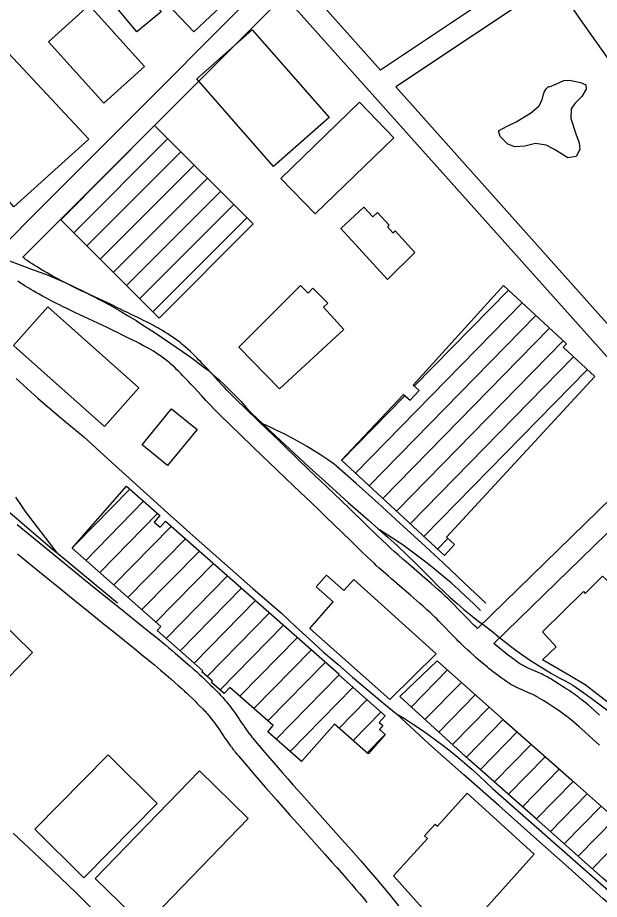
# Model space of a CAD drawing. Extents: x 3625074 to 3663148, y 511451 to 537151.
# Drawn here: x 3647316 to 3648096, y 529382 to 530563 of the extents above; entities that cross this region are included whole.
import ezdxf

# ---------------------------------------------------------------- set-up
doc = ezdxf.new("R2010")
doc.units = 0
for name, color, linetype in [('V-BLDG-OTLN', 7, 'Continuous'), ('V-RAIL-TRAK', 7, 'Continuous'), ('V-ROAD-CNTR', 7, 'Continuous'), ('V-SITE-VEGE', 7, 'Continuous')]:
    doc.layers.add(name, color=color, linetype=linetype)

msp = doc.modelspace()

# ---------------------------------------------------------------- linework, layer by layer
at = {"layer": 'V-BLDG-OTLN'}
for p, q in [((3647391.1, 530275), (3647517.1, 530401)), ((3647408.8, 530257.3), (3647534.8, 530383.3)), ((3647426.6, 530239.7), (3647552.6, 530365.7)), ((3647444.3, 530222), (3647570.3, 530348)), ((3647462, 530204.4), (3647588, 530330.4)), ((3647479.7, 530186.8), (3647605.7, 530312.8)), ((3647497.4, 530169.1), (3647623.4, 530295.1)), ((3647847.8, 530069.3), (3647974.1, 530198.1)), ((3647768.8, 529952.9), (3647992.4, 530181.1)), ((3647787.1, 529935.9), (3648010.8, 530164.1)), ((3647805.5, 529919), (3648029.1, 530147.1)), ((3647823.9, 529902), (3648047.5, 530130.1)), ((3647842.2, 529885), (3648061.4, 530108.6)), ((3647860.6, 529868), (3648079.7, 530091.5)), ((3647750.4, 529969.9), (3647835.2, 530056.4)), ((3647393.8, 529857.8), (3647466.2, 529931.6)), ((3647407.5, 529836), (3647484.9, 529915.1)), ((3647426.2, 529819.5), (3647503.7, 529898.6)), ((3647445, 529803), (3647522, 529881.5)), ((3647463.8, 529786.4), (3647540.8, 529865)), ((3647879, 529851.1), (3647892.9, 529865.2)), ((3647482.6, 529769.9), (3647559.6, 529848.4)), ((3647501.4, 529753.3), (3647578.4, 529831.9)), ((3647514.9, 529731.4), (3647597.2, 529815.3)), ((3647533.7, 529714.8), (3647616, 529798.8)), ((3647552.5, 529698.3), (3647634.8, 529782.3)), ((3647570, 529680.4), (3647653.6, 529765.7)), ((3647587.3, 529662.4), (3647672.4, 529749.2)), ((3647614, 529653.9), (3647691.2, 529732.6)), ((3647632.8, 529637.4), (3647710, 529716.1)), ((3647651.6, 529620.8), (3647728.7, 529699.5)), ((3647662.6, 529596.4), (3647746.7, 529682.2)), ((3647843.6, 529639.4), (3647892.2, 529689.1)), ((3647862.1, 529622.6), (3647910.9, 529672.4)), ((3647681.4, 529579.8), (3647765.5, 529665.6)), ((3647880.6, 529605.8), (3647929.6, 529655.8)), ((3647747, 529611), (3647784.3, 529649.1)), ((3647765.8, 529594.5), (3647803.1, 529632.6)), ((3647899.2, 529589), (3647948.3, 529639.2)), ((3647917.7, 529572.2), (3647967.1, 529622.6)), ((3647784.6, 529577.9), (3647808.7, 529602.6)), ((3647936.4, 529555.6), (3647985.8, 529606)), ((3647955.2, 529539), (3648004.6, 529589.4)), ((3647974, 529522.5), (3648023.4, 529572.9)), ((3647992.8, 529505.9), (3648042.1, 529556.3)), ((3648011.5, 529489.4), (3648060.9, 529539.7)), ((3648030.2, 529472.7), (3648079.6, 529523.1)), ((3648048.9, 529456.1), (3648098.3, 529506.5)), ((3648067.6, 529439.5), (3648117, 529489.9)), ((3648086.3, 529422.8), (3648135.7, 529473.2))]:
    msp.add_line(p, q, dxfattribs=at)
for points in [[(3647581.7, 530644.5), (3647516.1, 530582.4), (3647552.2, 530544.2), (3647617.8, 530606.3)], [(3647479.9, 530605.5), (3647508.3, 530571.1), (3647475.6, 530544.3), (3647447.3, 530578.7)], [(3647431.7, 530448.8), (3647357.5, 530531), (3647411.7, 530580), (3647486, 530497.9)], [(3647630.6, 530546.7), (3647733.7, 530429.4), (3647659.1, 530363.8), (3647556, 530481.1)], [(3647297.3, 530522.2), (3647411.5, 530400.5), (3647310.9, 530309.9), (3647282.7, 530341.5), (3647237.9, 530464.9)], [(3647774.4, 530449.9), (3647668.9, 530347.9), (3647714.9, 530300.4), (3647820.3, 530402.4)], [(3647499.4, 530418.6), (3647373.7, 530292.4), (3647505.9, 530160.7), (3647631.6, 530286.9)], [(3647812, 530212.5), (3647749.2, 530280.5), (3647780.2, 530309.1), (3647792.1, 530296.1), (3647798.6, 530302.1), (3647814.2, 530285.2), (3647811.7, 530282.9), (3647819.1, 530274.7), (3647822.2, 530277.6), (3647848.5, 530248.7)], [(3647612.4, 530121.8), (3647695.3, 530204.2), (3647705.3, 530194.2), (3647711.8, 530200.6), (3647731.7, 530180.7), (3647726.1, 530175.2), (3647753.4, 530145.5), (3647667, 530066)], [(3648089.7, 530082.2), (3647890.9, 529867), (3647901.7, 529857.1), (3647888.3, 529842.5), (3647750.1, 529970.2), (3647833.3, 530058.1), (3647842.2, 530050.6), (3647854.2, 530063.4), (3647846.3, 530070.7), (3647967.4, 530204.2), (3648051.8, 530126.1), (3648047.5, 530121.5)], [(3647356.3, 530175.6), (3647478.4, 530067.1), (3647432.5, 530015.5), (3647310.4, 530124)], [(3647483, 529990.9), (3647522.4, 530039.1), (3647556.5, 530011.3), (3647517, 529963)], [(3647514.2, 529888.4), (3647746.7, 529683.7), (3647746, 529682.8), (3647808.7, 529627.6), (3647800.8, 529618.7), (3647805.6, 529614.5), (3647801.1, 529609.3), (3647808.9, 529602.4), (3647786.1, 529576.6), (3647740.7, 529616.5), (3647696.6, 529566.5), (3647651.5, 529606.2), (3647658.7, 529614.5), (3647600.4, 529665.8), (3647593, 529657.4), (3647575.9, 529672.5), (3647577.3, 529674), (3647562.9, 529686.7), (3647564.1, 529688), (3647503.1, 529741.8), (3647508.1, 529747.4), (3647389, 529852.3), (3647462, 529935.3), (3647506.8, 529895.9), (3647499.1, 529887.2), (3647507, 529880.3)], [(3648170.2, 529873.4), (3648264.6, 529778.2), (3648192.4, 529706.6), (3648195.3, 529703.7), (3648216.2, 529724.4), (3648238.9, 529701.4), (3648202.2, 529665.1), (3648175.8, 529691.8), (3648119.9, 529636.3), (3648077, 529669.1), (3648056.1, 529681.9), (3648019.7, 529702.6), (3648038.1, 529720.3), (3648019.8, 529740), (3648074.8, 529794.2), (3648076.9, 529791.5), (3648100, 529814.7), (3648119.7, 529797.1), (3648136.7, 529811.9), (3648121.3, 529826.2)], [(3647815.1, 529649.7), (3647707.6, 529744.6), (3647739.1, 529780.2), (3647716.1, 529800.5), (3647729.9, 529816.1), (3647753.3, 529795.4), (3647766.7, 529810.2), (3647877.2, 529710.6)], [(3647263.6, 529782.9), (3647336.1, 529712.3), (3647284.6, 529659.4), (3647269.8, 529673.8), (3647220.2, 529622.9), (3647196.6, 529645.8), (3647245.4, 529695.9), (3647240.2, 529700.9), (3647251.5, 529712.5), (3647222.5, 529740.7)], [(3648359.5, 529176.7), (3648285.6, 529245.9), (3648212.5, 529311.7), (3648100.8, 529409.9), (3648010.9, 529489.9), (3647921, 529569.3), (3647828.2, 529653.4), (3647878.5, 529701.3), (3647967.7, 529622), (3648058.4, 529542), (3648146.9, 529463.3), (3648261.4, 529361.6), (3648336.6, 529295.2), (3648405.6, 529229.4)], [(3647339, 529475.9), (3647437.5, 529575.2), (3647503.2, 529510), (3647404.7, 529410.7)], [(3647419.7, 529409.6), (3647559.6, 529553.8), (3647625.2, 529490.1), (3647485.4, 529345.9)], [(3647820, 529413.2), (3647865.5, 529463.2), (3647861.6, 529466.6), (3647875.8, 529482.3), (3647878.7, 529479.7), (3647918.9, 529523.9), (3648008.6, 529442.2), (3647901.1, 529322.6)]]:
    msp.add_lwpolyline(points, close=True, dxfattribs=at)
at = {"layer": 'V-RAIL-TRAK'}
for points in [[(3647305.2, 530237.4), (3647321.6, 530231.1), (3647338.1, 530225), (3647354.7, 530219.1), (3647367.1, 530213.8), (3647379.5, 530208.3), (3647391.7, 530202.6), (3647403.9, 530196.7), (3647416, 530190.6), (3647427.9, 530184.3), (3647439.8, 530177.8), (3647451.6, 530171.1), (3647463.2, 530164.3), (3647474.8, 530157.2), (3647486.2, 530150), (3647497.5, 530142.6), (3647508.7, 530135), (3647519.8, 530127.3), (3647528.6, 530121.7), (3647537.2, 530116), (3647545.6, 530110), (3647554, 530103.9), (3647562.2, 530097.6), (3647570.3, 530091.1), (3647578.2, 530084.5), (3647586, 530077.7), (3647593.6, 530070.7), (3647601.1, 530063.5), (3647608.4, 530056.2), (3647615.5, 530048.7), (3647622.5, 530041), (3647629.3, 530033.2), (3647644.5, 530018.9), (3647655, 530008.9), (3647680.8, 529984.8), (3647706.8, 529960.9), (3647733, 529937.2), (3647759.3, 529913.7)], [(3647313.8, 530079.6), (3647328.6, 530066.2), (3647343.6, 530053), (3647358.7, 530039.9), (3647373.9, 530027), (3647389.3, 530014.2), (3647404.9, 530001.6), (3647442.3, 529967.3), (3647479.8, 529933.2), (3647517.5, 529899.2), (3647555.3, 529865.4), (3647593.3, 529831.8), (3647631.4, 529798.3), (3647669.6, 529765), (3647688.3, 529747.5), (3647707.2, 529730.2), (3647726.2, 529713.1), (3647745.5, 529696.2), (3647764.8, 529679.5), (3647784.4, 529663), (3647804.1, 529646.6), (3647824, 529630.5), (3647834.7, 529623.9), (3647845.2, 529617), (3647855.7, 529610), (3647866, 529602.9), (3647876.2, 529595.5), (3647886.3, 529587.9), (3647896.2, 529580.2), (3647906, 529572.3), (3647915.7, 529564.2), (3647925.2, 529555.9), (3647934.5, 529547.5), (3647943.7, 529538.9), (3647952.8, 529530.2), (3648208.6, 529305.3)], [(3647943.8, 529778.4), (3647915.2, 529805.5), (3647886.5, 529832.5), (3647857.5, 529859.3), (3647828.5, 529886), (3647799.2, 529912.5), (3647769.8, 529938.8), (3647740.3, 529964.9), (3647731.2, 529971.2), (3647722.1, 529977.3), (3647712.8, 529983.2), (3647703.4, 529988.9), (3647693.8, 529994.5), (3647684.2, 529999.8), (3647674.4, 530004.9), (3647664.5, 530009.7), (3647654.6, 530014.4), (3647644.5, 530018.9)], [(3647270.8, 529929.4), (3647362.9, 529851.1), (3647369.1, 529846), (3647450, 529779.2)], [(3647369.1, 529846), (3647326.6, 529901.5), (3647320.1, 529911), (3647313.7, 529920.7)], [(3647759.3, 529913.7), (3647785.9, 529890.3), (3647799.1, 529878.8), (3647801.1, 529877.1), (3647812.2, 529867.2), (3647825.2, 529855.4), (3647837.9, 529843.4), (3647850.5, 529831.2), (3647863, 529818.8), (3647871.1, 529810.3), (3647879.4, 529802), (3647887.8, 529793.8), (3647896.5, 529785.8), (3647905.2, 529778), (3647914.2, 529770.3), (3647923.3, 529762.9), (3647932.5, 529755.6), (3647941.9, 529748.5), (3647951.4, 529741.6), (3647959.8, 529734.5), (3647968.3, 529727.6), (3647976.9, 529720.9), (3647985.7, 529714.3), (3647994.6, 529708), (3648003.7, 529701.8), (3648012.9, 529695.8), (3648022.2, 529690.1), (3648031.6, 529684.5), (3648041.1, 529679.1), (3648050.8, 529673.9), (3648060.5, 529668.9), (3648075.2, 529658.4), (3648089.8, 529647.8)], [(3647936.7, 529768.6), (3647927.2, 529778), (3647917.5, 529787.2), (3647907.6, 529796.3), (3647897.6, 529805.2), (3647887.4, 529813.9), (3647877.1, 529822.4), (3647866.7, 529830.8), (3647856.1, 529839), (3647845.3, 529847), (3647834.5, 529854.8), (3647823.5, 529862.4), (3647812.3, 529869.9), (3647801.1, 529877.1)], [(3648089.8, 529647.8), (3648104.2, 529636.9), (3648118.5, 529625.8)], [(3648325.5, 529176.9), (3648309, 529193.6), (3648292.5, 529210.1), (3648275.7, 529226.5), (3648258.9, 529242.8), (3648241.9, 529258.9), (3648224.7, 529274.9), (3648207.4, 529290.7), (3648190, 529306.3), (3648172.4, 529321.9), (3648154.7, 529337.2), (3648136.9, 529352.4), (3648119, 529367.5), (3648100.9, 529382.3), (3648054.4, 529424.2), (3648007.8, 529465.8), (3647961.1, 529507.3), (3647914.3, 529548.7), (3647867.3, 529589.9), (3647824, 529630.5)], [(3647309.9, 529470.3), (3647331.3, 529450.5), (3647352.5, 529430.6), (3647373.5, 529410.6), (3647394.3, 529390.3), (3647415, 529369.9)]]:
    msp.add_lwpolyline(points, dxfattribs=at)
at = {"layer": 'V-ROAD-CNTR'}
for points in [[(3647175.7, 531193.9), (3647802.7, 530492.9)], [(3648018.3, 530637), (3647802.7, 530492.9)], [(3647207.5, 530168.8), (3647653, 530615.3)], [(3648035.3, 530612.3), (3647822.9, 530470.4)], [(3648383.1, 530119.8), (3648070.6, 530560.8), (3648035.3, 530612.3)], [(3647323.1, 530242.1), (3647673.1, 530592.9)], [(3647673.1, 530592.9), (3648189.4, 530015.7)], [(3647822.9, 530470.4), (3648213.4, 530033.8)], [(3647332.5, 530235.2), (3647328.8, 530237.7), (3647327.8, 530238.4), (3647326.9, 530239.1), (3647326.1, 530239.7), (3647325.3, 530240.3), (3647323.1, 530242.1)], [(3647870.3, 529804.9), (3647862.1, 529812.1), (3647847.6, 529824.5), (3647836.9, 529833.8), (3647832.9, 529837.2), (3647826, 529843.4), (3647820.8, 529848), (3647817, 529851.4), (3647814.1, 529854.1), (3647809.9, 529858), (3647805.7, 529862), (3647797.5, 529869.9), (3647783, 529884), (3647761.3, 529905), (3647750.4, 529915.6), (3647739.5, 529926.1), (3647706.6, 529957.5), (3647673.7, 529989), (3647665.5, 529996.9), (3647651.1, 530010.8), (3647608, 530052.5), (3647606, 530054.5), (3647604, 530056.5), (3647600.2, 530060.4), (3647596.6, 530064), (3647593.3, 530067.5), (3647590.3, 530070.8), (3647584.4, 530077.2), (3647574.2, 530088.4), (3647570.3, 530092.6), (3647566.8, 530096.3), (3647563.7, 530099.5), (3647561, 530102.4), (3647558.6, 530104.8), (3647556.5, 530107), (3647552.7, 530110.8), (3647549.8, 530113.6), (3647547.6, 530115.7), (3647544.3, 530118.8), (3647540.9, 530121.8), (3647538.5, 530123.9), (3647536.1, 530125.9), (3647533.8, 530127.7), (3647531.5, 530129.5), (3647529.3, 530131.2), (3647527.2, 530132.7), (3647525.1, 530134.2), (3647523, 530135.6), (3647521, 530137), (3647519.1, 530138.3), (3647517.2, 530139.5), (3647513.5, 530141.8), (3647510.1, 530143.8), (3647506.8, 530145.7), (3647503.8, 530147.5), (3647500.9, 530149.1), (3647498.2, 530150.5), (3647493.1, 530153.2), (3647488.7, 530155.5), (3647484.8, 530157.4), (3647478.1, 530160.8), (3647468, 530165.6), (3647463.1, 530168.1), (3647458.1, 530170.5), (3647453.8, 530172.6), (3647449.7, 530174.6), (3647442.1, 530178.3), (3647435.4, 530181.4), (3647412.2, 530192.2), (3647406.4, 530194.8), (3647402.2, 530196.9), (3647395.8, 530199.9), (3647389.5, 530203.1), (3647385.5, 530205), (3647381.8, 530206.9), (3647374.9, 530210.5), (3647369, 530213.6), (3647363.8, 530216.5), (3647359.3, 530218.9), (3647355.4, 530221.2), (3647352, 530223.1), (3647349.1, 530224.9), (3647346.5, 530226.4), (3647342, 530229.1), (3647338.7, 530231.2), (3647336.2, 530232.8), (3647332.4, 530235.3)], [(3647850.7, 529782.3), (3647842.5, 529789.4), (3647828.1, 529801.8), (3647817.2, 529811.1), (3647813.1, 529814.7), (3647806, 529820.9), (3647800.7, 529825.7), (3647796.7, 529829.3), (3647793.8, 529832), (3647789.3, 529836.2), (3647785, 529840.3), (3647776.6, 529848.4), (3647762.1, 529862.4), (3647740.4, 529883.5), (3647729.6, 529894), (3647718.7, 529904.4), (3647685.8, 529935.9), (3647653, 529967.3), (3647644.7, 529975.3), (3647630.3, 529989.2), (3647587.1, 530031), (3647584.9, 530033.2), (3647582.8, 530035.3), (3647578.7, 530039.4), (3647574.9, 530043.3), (3647571.5, 530047), (3647568.3, 530050.4), (3647562.3, 530056.9), (3647552.1, 530068.1), (3647548.3, 530072.2), (3647544.9, 530075.8), (3647542, 530078.9), (3647539.4, 530081.5), (3647537.2, 530083.9), (3647535.2, 530085.8), (3647531.7, 530089.3), (3647529.1, 530091.9), (3647527.1, 530093.8), (3647524, 530096.6), (3647521, 530099.3), (3647519, 530101.1), (3647517.1, 530102.7), (3647515.2, 530104.2), (3647513.3, 530105.7), (3647511.4, 530107.1), (3647509.6, 530108.4), (3647507.8, 530109.7), (3647506.1, 530110.9), (3647504.4, 530112), (3647502.7, 530113.1), (3647501.1, 530114.2), (3647497.9, 530116.2), (3647494.8, 530118), (3647491.9, 530119.7), (3647489.1, 530121.3), (3647486.5, 530122.7), (3647484, 530124.1), (3647479.3, 530126.6), (3647475.1, 530128.7), (3647471.4, 530130.6), (3647464.8, 530133.8), (3647454.9, 530138.7), (3647449.8, 530141.1), (3647444.8, 530143.6), (3647440.6, 530145.7), (3647436.7, 530147.6), (3647429.2, 530151.2), (3647422.7, 530154.2), (3647399.5, 530165), (3647393.6, 530167.7), (3647389.2, 530169.8), (3647382.6, 530173), (3647376.1, 530176.2), (3647372, 530178.3), (3647368.1, 530180.2), (3647361, 530183.9), (3647354.8, 530187.2), (3647349.4, 530190.2), (3647344.6, 530192.8), (3647340.5, 530195.1), (3647336.9, 530197.2), (3647333.8, 530199.1), (3647331, 530200.7), (3647326.2, 530203.6), (3647322.6, 530205.9), (3647319.9, 530207.6), (3647316, 530210.2)], [(3648185.1, 529990.9), (3647932.4, 529744.8)], [(3648205.9, 529969.3), (3647954.6, 529724.5)], [(3647315.4, 529884.2), (3647335, 529868), (3647364.4, 529843.8), (3647393.9, 529819.6), (3647404.4, 529811.1), (3647413.5, 529803.7), (3647429.6, 529790.8), (3647453.9, 529771.4), (3647466, 529761.7), (3647478.1, 529751.9), (3647491.9, 529740.8), (3647503.9, 529731.1), (3647509.1, 529726.7), (3647514.1, 529722.7), (3647518.7, 529718.9), (3647523, 529715.2), (3647527, 529711.8), (3647534.5, 529705.4), (3647541.1, 529699.7), (3647546.8, 529694.7), (3647551.8, 529690.3), (3647556.1, 529686.4), (3647559.9, 529682.9), (3647563.2, 529679.9), (3647566, 529677.2), (3647571, 529672.4), (3647574.7, 529668.8), (3647577.5, 529666.1), (3647581.6, 529662), (3647585.7, 529657.8), (3647587.6, 529655.8), (3647589.4, 529653.9), (3647591.2, 529652), (3647592.8, 529650.1), (3647594.4, 529648.2), (3647595.8, 529646.5), (3647597.2, 529644.7), (3647599.9, 529641.4), (3647602.2, 529638.2), (3647604.4, 529635.2), (3647606.5, 529632.4), (3647610.1, 529627.2), (3647616.3, 529618.2), (3647618.6, 529614.9), (3647620.6, 529612), (3647622.3, 529609.5), (3647623.8, 529607.4), (3647626.6, 529603.7)], [(3647315.9, 529844.8), (3647345.4, 529820.6), (3647375, 529796.4), (3647385.5, 529787.8), (3647394.7, 529780.4), (3647410.9, 529767.4), (3647435.1, 529748), (3647447.2, 529738.3), (3647459.3, 529728.6), (3647473, 529717.5), (3647484.9, 529707.8), (3647490.1, 529703.6), (3647494.9, 529699.6), (3647499.5, 529695.8), (3647503.7, 529692.3), (3647507.6, 529689), (3647515, 529682.7), (3647521.4, 529677.1), (3647526.9, 529672.3), (3647531.7, 529668), (3647535.9, 529664.2), (3647539.5, 529660.9), (3647542.7, 529657.9), (3647545.4, 529655.4), (3647550.2, 529650.8), (3647553.8, 529647.4), (3647556.4, 529644.8), (3647560.3, 529640.8), (3647564.2, 529636.9), (3647565.8, 529635.3), (3647567.3, 529633.7), (3647568.7, 529632.1), (3647570, 529630.6), (3647571.3, 529629), (3647572.6, 529627.5), (3647573.7, 529626.1), (3647576.1, 529623.1), (3647578.2, 529620.3), (3647580.2, 529617.6), (3647582, 529615), (3647585.5, 529610.1), (3647591.6, 529601.2), (3647593.9, 529597.8), (3647596, 529594.8), (3647597.8, 529592.2), (3647599.5, 529589.8), (3647602.4, 529585.9)], [(3647932.4, 529744.8), (3647930.2, 529746.9), (3647927.7, 529749.2), (3647925.5, 529751.5), (3647921.2, 529755.9), (3647905.9, 529771.6), (3647902, 529775.6), (3647899, 529778.6), (3647896.7, 529780.9), (3647893.3, 529784.2), (3647889.8, 529787.5), (3647884.5, 529792.4), (3647879.5, 529796.9), (3647874.8, 529801), (3647870.4, 529804.9)], [(3648096.3, 529588.2), (3648087.7, 529596), (3648081.2, 529601.9), (3648076.4, 529606.2), (3648069, 529612.7), (3648061.7, 529619.1), (3648059, 529621.4), (3648056.5, 529623.4), (3648054.1, 529625.3), (3648051.8, 529627.1), (3648049.6, 529628.7), (3648047.5, 529630.3), (3648045.6, 529631.6), (3648041.9, 529634.3), (3648038.5, 529636.5), (3648035.6, 529638.5), (3648030.4, 529641.9), (3648026.4, 529644.4), (3648020.4, 529648.2), (3648014.4, 529651.9), (3648013.3, 529652.5), (3648012.4, 529653.1), (3648011.4, 529653.6), (3648009.4, 529654.7), (3648007.6, 529655.6), (3648005.7, 529656.5), (3648004, 529657.3), (3647989.1, 529663.7), (3647987, 529664.7), (3647985.2, 529665.5), (3647983.6, 529666.3), (3647980.9, 529667.7), (3647978.8, 529668.9), (3647977.2, 529669.8), (3647974.9, 529671.2), (3647973.7, 529672), (3647972.6, 529672.8), (3647968.3, 529675.8), (3647964.3, 529678.6), (3647960.7, 529681.3), (3647957.3, 529683.8), (3647954.1, 529686.3), (3647951.1, 529688.6), (3647948.4, 529690.7), (3647945.8, 529692.8), (3647941.1, 529696.7), (3647937, 529700.1), (3647933.5, 529703.2), (3647930.4, 529705.9), (3647927.7, 529708.3), (3647923, 529712.4), (3647919.6, 529715.6), (3647914.4, 529720.4), (3647909.4, 529725.3), (3647906.7, 529727.9), (3647904.2, 529730.3), (3647899.7, 529734.9), (3647884.4, 529750.7), (3647880.7, 529754.5), (3647877.9, 529757.4), (3647875.8, 529759.4), (3647872.6, 529762.5), (3647869.4, 529765.5), (3647864.3, 529770.2), (3647859.5, 529774.5), (3647854.9, 529778.5), (3647850.6, 529782.3)], [(3648096.3, 529628.6), (3648088.8, 529635.2), (3648081.3, 529641.8), (3648078.2, 529644.4), (3648075.3, 529646.8), (3648072.5, 529649), (3648069.9, 529651), (3648067.5, 529652.9), (3648065.1, 529654.6), (3648062.9, 529656.1), (3648058.9, 529659), (3648055.3, 529661.4), (3648052.1, 529663.5), (3648046.6, 529667.1), (3648042.4, 529669.7), (3648036.3, 529673.6), (3648030.1, 529677.5), (3648028.7, 529678.3), (3648027.2, 529679.2), (3648025.8, 529680), (3648023.2, 529681.3), (3648020.7, 529682.6), (3648018.4, 529683.7), (3648016.2, 529684.7), (3648001.3, 529691.1), (3647999.7, 529691.8), (3647998.3, 529692.5), (3647997.1, 529693.1), (3647995.1, 529694.2), (3647993.6, 529695), (3647992.6, 529695.6), (3647991, 529696.6), (3647990.3, 529697), (3647989.5, 529697.5), (3647985.6, 529700.2), (3647981.9, 529702.9), (3647978.5, 529705.4), (3647975.4, 529707.7), (3647972.4, 529710), (3647969.7, 529712.1), (3647967.1, 529714.2), (3647964.8, 529716.1), (3647954.6, 529724.5)], [(3647626.5, 529603.8), (3647628.5, 529601.1), (3647630.1, 529599.1), (3647631.2, 529597.7), (3647633, 529595.5), (3647634.8, 529593.4), (3647647.4, 529578.7), (3647656.9, 529567.7), (3647671.1, 529551.2), (3647678.3, 529543), (3647685.5, 529534.9), (3647691.7, 529527.8), (3647703.5, 529514.5), (3647713.9, 529502.9), (3647750.3, 529462.3), (3647759.4, 529452.1), (3647766.2, 529444.4), (3647776.4, 529432.9), (3647781.5, 529427.1), (3647786.6, 529421.2), (3647792.4, 529414.6), (3647797.7, 529408.3), (3647802.7, 529402.3), (3647807.3, 529396.7), (3647811.7, 529391.5), (3647815.7, 529386.5), (3647819.5, 529381.9), (3647826.5, 529373.1)], [(3647602.5, 529585.8), (3647604.7, 529582.8), (3647606.5, 529580.6), (3647607.8, 529578.9), (3647609.9, 529576.4), (3647611.9, 529573.9), (3647624.7, 529559.1), (3647634.2, 529548.1), (3647648.5, 529531.6), (3647655.7, 529523.3), (3647662.9, 529515.1), (3647669.2, 529507.9), (3647681.1, 529494.5), (3647691.5, 529482.9), (3647728, 529442.3), (3647737, 529432.1), (3647743.8, 529424.5), (3647753.9, 529413.1), (3647758.9, 529407.3), (3647763.9, 529401.6), (3647769.6, 529395.1), (3647774.8, 529388.9), (3647779.7, 529383.1), (3647784.2, 529377.6)]]:
    msp.add_lwpolyline(points, dxfattribs=at)
at = {"layer": 'V-SITE-VEGE'}
msp.add_lwpolyline([(3648029, 530470.5), (3648037.7, 530473.9), (3648048.2, 530479.2), (3648056, 530479.3), (3648070.8, 530476.3), (3648077.7, 530473.2), (3648078.3, 530467.3), (3648072.5, 530457.5), (3648063, 530448.2), (3648058.1, 530441.2), (3648057.8, 530428.3), (3648064.2, 530407.7), (3648069, 530395.4), (3648069.6, 530386.7), (3648064.7, 530377), (3648053.7, 530375.4), (3648035.6, 530386.5), (3648024.5, 530392.3), (3648010.2, 530394.4), (3647996, 530390.9), (3647982.7, 530390.2), (3647973, 530393.7), (3647963.1, 530404.1), (3647960.7, 530411.4), (3647972.1, 530418), (3647984.4, 530423.8), (3648003.5, 530435.2), (3648014.8, 530444.5), (3648019.2, 530452.9), (3648020.9, 530460.7), (3648021.8, 530463.5), (3648024.5, 530467.7), (3648027.6, 530471)], close=True, dxfattribs=at)

doc.saveas('drawing.dxf')
